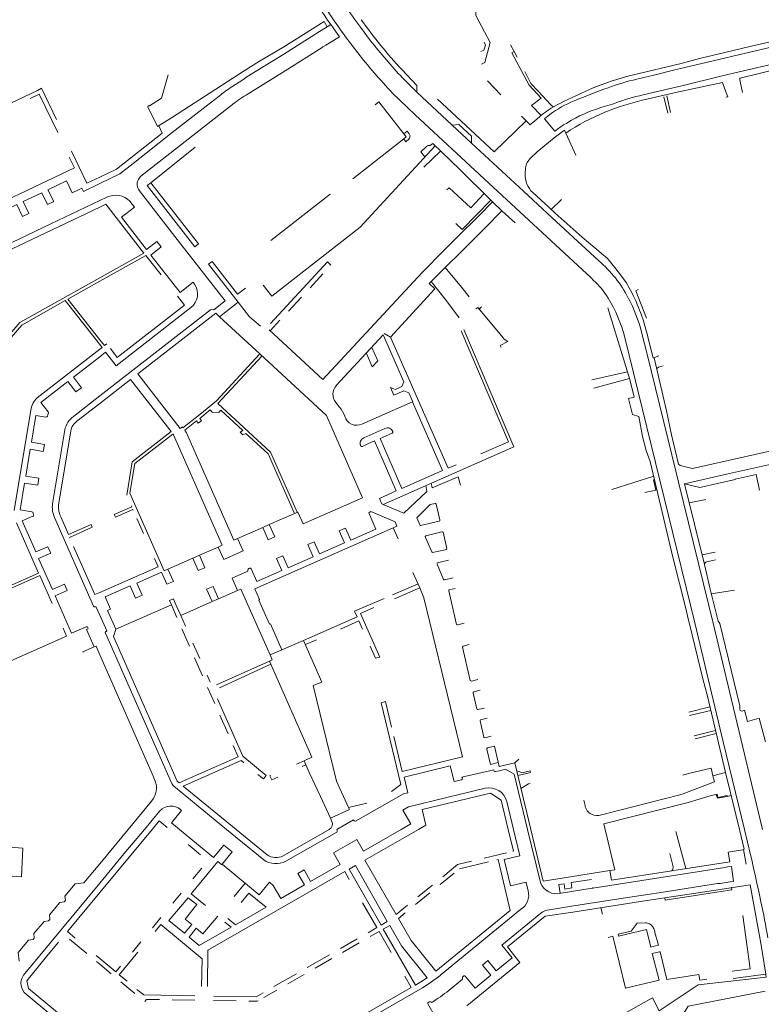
# Model space of a CAD drawing. Extents: x 145000 to 155000, y 457500 to 470000.
# Tile 466 of 548: x 153973 to 154225, y 465440 to 465776. Entities that reach past the tile are written whole.
import ezdxf

# ---------------------------------------------------------------- set-up
doc = ezdxf.new("R2010")
doc.units = 0
doc.header["$LTSCALE"] = 0.2
doc.header["$MEASUREMENT"] = 0
doc.layers.add('kant verharding', color=252, linetype='Continuous', lineweight=0)

msp = doc.modelspace()

# ---------------------------------------------------------------- linework, layer by layer
at = {"layer": 'kant verharding', "lineweight": 0}
for p, q in [((154077.48, 465773.68), (154074.33, 465771.69)), ((154078.71, 465774.44), (154077.64, 465775.98)), ((154088.83, 465773.52), (154092.31, 465768.93)), ((154062.67, 465764.32), (154073.31, 465771.03)), ((154073.31, 465771.03), (154074.33, 465771.69)), ((154234.36, 465769.92), (154219.16, 465766.34)), ((154076.03, 465766.81), (154077.02, 465767.41)), ((154077.02, 465767.41), (154078.53, 465768.33)), ((154089.84, 465762.34), (154086.02, 465767.27)), ((154141.2, 465765.2), (154139.98, 465767.57)), ((154219.16, 465766.34), (154213.02, 465764.88)), ((154141.23, 465765.22), (154142.26, 465763.3)), ((154181.88, 465757.32), (154198.14, 465761.2)), ((154199.38, 465759.81), (154195.56, 465758.88)), ((154232.13, 465759.56), (154225.15, 465757.89)), ((154024.44, 465742.59), (154049.25, 465758.6)), ((154050.6, 465750.83), (154063.15, 465758.64)), ((154108.05, 465751.36), (154103.14, 465756.27)), ((154144.85, 465758.46), (154146.96, 465754.31)), ((154182.99, 465755.83), (154188.88, 465757.23)), ((154195.56, 465758.88), (154188.88, 465757.23)), ((154218.26, 465756.17), (154218.18, 465756.05)), ((154225.15, 465757.89), (154218.26, 465756.17)), ((154044.96, 465753.17), (154048.7, 465755.6)), ((154132.11, 465755.3), (154136.67, 465750.51)), ((154146.36, 465753.76), (154150.37, 465749.32)), ((154146.96, 465754.31), (154149.37, 465751.75)), ((154198.86, 465753.69), (154185.15, 465750.45)), ((154212.25, 465754.72), (154196.74, 465751.42)), ((154212.25, 465754.72), (154213.24, 465751.86)), ((154218.21, 465754.97), (154219.05, 465751.32)), ((154036.29, 465746.62), (154040.72, 465750.04)), ((154108.05, 465751.36), (154120.04, 465740.17)), ((154153.86, 465746.9), (154149.37, 465751.75)), ((154158.07, 465748.2), (154166.89, 465752.3)), ((154196.74, 465751.42), (154186.46, 465748.98)), ((154192.27, 465749.82), (154193.58, 465744.23)), ((154193.27, 465750.12), (154194.53, 465744.48)), ((154213.24, 465751.86), (154214.06, 465749.82)), ((154214.06, 465749.82), (154213.33, 465749.64)), ((154045.25, 465747.21), (154014, 465722.69)), ((154016.38, 465746.33), (154019.71, 465739.63)), ((154095.09, 465748.14), (154093.8, 465747.08)), ((154095.09, 465748.14), (154103.61, 465737.17)), ((154150.37, 465749.32), (154147.17, 465746.84)), ((154147.17, 465746.84), (154150.41, 465743.46)), ((154154.88, 465746.52), (154153.85, 465745.9)), ((154153.86, 465746.9), (154154.46, 465746.36)), ((154155.93, 465747.11), (154154.88, 465746.52)), ((154156.99, 465747.67), (154155.93, 465747.11)), ((154158.07, 465748.2), (154156.99, 465747.67)), ((154145.37, 465741.58), (154143.67, 465743.24)), ((154149.94, 465743.09), (154149.02, 465742.32)), ((154149.94, 465743.09), (154150.89, 465743.84)), ((154151.85, 465744.55), (154150.89, 465743.84)), ((154151.55, 465742.31), (154153.33, 465743.78)), ((154152.84, 465745.24), (154151.85, 465744.55)), ((154153.85, 465745.9), (154152.84, 465745.24)), ((154019.71, 465739.63), (154024.44, 465742.59)), ((154120.04, 465740.17), (154126.71, 465733.99)), ((154146.21, 465740.68), (154145.37, 465741.58)), ((154146.61, 465740.25), (154146.21, 465740.68)), ((154146.61, 465740.25), (154148.13, 465741.52)), ((154149.02, 465742.32), (154148.13, 465741.52)), ((154151.55, 465742.31), (154155.08, 465738.04)), ((154104.81, 465738.12), (154103.61, 465737.17)), ((154103.61, 465737.17), (154104.41, 465736.17)), ((154104.41, 465736.17), (154103.61, 465735.48)), ((154105.46, 465737.22), (154104.81, 465738.12)), ((154156.02, 465738.79), (154155.08, 465738.04)), ((154158.81, 465737.38), (154160.43, 465738.52)), ((154103.61, 465735.48), (154086.23, 465721.88)), ((154114.25, 465733.09), (154088.69, 465705.35)), ((154103.61, 465735.48), (154104.27, 465734.48)), ((154104.27, 465734.48), (154105.31, 465735.33)), ((154126.71, 465733.99), (154144.4, 465717.57)), ((153990.38, 465731.23), (153995.55, 465720.33)), ((154116.06, 465731.29), (154110.42, 465725.76)), ((154133.26, 465714.52), (154122.58, 465725.08)), ((154145.07, 465725.52), (154145.02, 465723.51)), ((153994.47, 465717.56), (153999.57, 465720.04)), ((154000, 465722.44), (153995.55, 465720.33)), ((153999.57, 465720.04), (154000, 465720.25)), ((153992.74, 465718.09), (153993.93, 465718.66)), ((153994.47, 465717.56), (153993.93, 465718.66)), ((154058.24, 465700.82), (154078.51, 465716.65)), ((154118.3, 465718.12), (154119.07, 465718.8)), ((154119.07, 465718.8), (154126.47, 465711.92)), ((154126.47, 465711.92), (154130.86, 465716.77)), ((154154.13, 465708.57), (154144.4, 465717.57)), ((154147.56, 465717.14), (154153.11, 465712.06)), ((154000, 465714.44), (154002.41, 465715.57)), ((154123.48, 465704.52), (154133.26, 465714.52)), ((154133.84, 465713.94), (154129.15, 465709.21)), ((154133.84, 465713.94), (154133.26, 465714.52)), ((154137.01, 465710.87), (154133.84, 465713.94)), ((154153.87, 465711.35), (154157.32, 465714.8)), ((153962.8, 465694.48), (154000, 465712.22)), ((154131.44, 465705.28), (154137.01, 465710.87)), ((154137.01, 465710.87), (154141.54, 465706.82)), ((154153.11, 465712.06), (154155.2, 465710.16)), ((154155.2, 465710.16), (154164.36, 465701.98)), ((154123.48, 465704.52), (154121.33, 465706.62)), ((154154.13, 465708.57), (154170.08, 465693.85)), ((154121.7, 465695.48), (154130.27, 465704.06)), ((154130.27, 465704.06), (154131.44, 465705.28)), ((154032.42, 465698.68), (154033.61, 465699.64)), ((154037.04, 465692.75), (154038.25, 465693.68)), ((154037.04, 465692.75), (154047.14, 465679.79)), ((154077.56, 465693.53), (154058.15, 465672.52)), ((154077.56, 465693.53), (154078.79, 465692.41)), ((154076.06, 465689.45), (154071.65, 465684.68)), ((154117.76, 465691.63), (154123.3, 465684.92)), ((154177.75, 465688.66), (154175.55, 465691.6)), ((154112.9, 465686.85), (154118.17, 465680.26)), ((154123.3, 465684.92), (154125.9, 465681.59)), ((154042.76, 465680.18), (154038.88, 465677.17)), ((154064.32, 465676.76), (154068.73, 465681.53)), ((154118.17, 465680.26), (154122.52, 465674.45)), ((154031.06, 465677.95), (154005.57, 465658.07)), ((154037.68, 465677.14), (154008.2, 465654.18)), ((154129.26, 465677.41), (154130.13, 465678.17)), ((154173.12, 465677.85), (154180.63, 465653.43)), ((154058.08, 465670.01), (154061.4, 465673.6)), ((154096.91, 465669.14), (154099.04, 465667.84)), ((154096.58, 465668.67), (154080.61, 465651.34)), ((154202.82, 465570.48), (154178.94, 465667.7)), ((153978.6, 465647.11), (154000, 465663.74)), ((154179.83, 465656.03), (154167.71, 465653.35)), ((154189.82, 465657.19), (154190.46, 465657.62)), ((154190.46, 465657.62), (154191.98, 465658.02)), ((154000, 465647.81), (154008.2, 465654.18)), ((154168.4, 465650.46), (154180.53, 465653.74)), ((154180.63, 465653.43), (154182.07, 465647.42)), ((153991.04, 465640.84), (154000, 465647.81)), ((154080.43, 465645.54), (154081.7, 465644.01)), ((153970.83, 465608.8), (153976.48, 465642.98)), ((153992.21, 465639.18), (154000, 465645.26)), ((154040.58, 465642.18), (154038.24, 465642.27)), ((154034.63, 465639.36), (154033.58, 465638.51)), ((153983.9, 465611.05), (153988.07, 465636.27)), ((153985.89, 465610.55), (153990.12, 465635.93)), ((154048.79, 465634.59), (154047.79, 465635.51)), ((154097.2, 465636.71), (154089.97, 465633.49)), ((154197.24, 465624.56), (154194.89, 465634.57)), ((154011.04, 465625.34), (154009.16, 465613.96)), ((154197.19, 465618.43), (154196.27, 465622.21)), ((154197.77, 465624.1), (154197.24, 465624.56)), ((154188.77, 465620.42), (154174.52, 465615.94)), ((154223.68, 465620.97), (154216.52, 465619.38)), ((154224.88, 465615.67), (154223.68, 465620.97)), ((154200.9, 465611.38), (154206.5, 465612.49)), ((153997.86, 465576.08), (153984.58, 465606.36)), ((154012.67, 465605.98), (154014.92, 465600.85)), ((154100.01, 465602.84), (154052.86, 465582.01)), ((154055.56, 465603), (154057.73, 465603.93)), ((153998.35, 465580.08), (153991.08, 465596.48)), ((154031.71, 465592.5), (154033.93, 465593.47)), ((154199.71, 465575.33), (154195.33, 465592.8)), ((154205.31, 465593.62), (154209.75, 465594.53)), ((154206.89, 465591.24), (154209.8, 465591.98)), ((154099.8, 465580.04), (154108.45, 465583.74)), ((154109.04, 465582.35), (154100.39, 465578.66)), ((154208.33, 465580.29), (154216.37, 465581.62)), ((153998.35, 465580.08), (154000, 465580.81)), ((154024.38, 465576.58), (154026.24, 465572.32)), ((154200.69, 465571.41), (154199.71, 465575.33)), ((154027.6, 465572.98), (154029.2, 465569.3)), ((154027.96, 465568.39), (154030.58, 465562.46)), ((154201.02, 465570.08), (154200.69, 465571.41)), ((153994.24, 465560.51), (153998.05, 465562.22)), ((154031.74, 465563.53), (154034.04, 465558.33)), ((154070.05, 465563.07), (154073.81, 465564.7)), ((153994.24, 465560.51), (153994.32, 465560.33)), ((154032.31, 465558.52), (154035.02, 465552.38)), ((154057.81, 465557.38), (154039.77, 465549.34)), ((154040.84, 465548.32), (154058.27, 465556.36)), ((154037.62, 465550.18), (154036.58, 465552.56)), ((154036.75, 465548.44), (154039.19, 465542.9)), ((154200.76, 465539.95), (154207.93, 465541.75)), ((154040.92, 465538.96), (154043.73, 465532.59)), ((154208.22, 465540.53), (154201.01, 465538.83)), ((154218.27, 465540.54), (154218.15, 465541.06)), ((154220.8, 465536.85), (154224.74, 465537.95)), ((154224.74, 465537.95), (154226.92, 465529.84)), ((154202.6, 465531.87), (154209.81, 465533.74)), ((154210.05, 465532.71), (154202.94, 465530.87)), ((154134.5, 465528.36), (154135.77, 465522.96)), ((154024.29, 465516.14), (154020.54, 465524.59)), ((154069.65, 465523.41), (154067.09, 465522.29)), ((154070.26, 465522.03), (154069.02, 465521.47)), ((154142.79, 465524), (154141.42, 465522.75)), ((154134.24, 465520.33), (154123.4, 465517.79)), ((154136.21, 465520.03), (154134.84, 465519.73)), ((154142.45, 465518.39), (154146.88, 465519.44)), ((154200.62, 465519.06), (154198.67, 465518.56)), ((154201.52, 465519.26), (154200.62, 465519.06)), ((154201.52, 465519.26), (154207.92, 465520.8)), ((154213.2, 465519.41), (154208.95, 465518.31)), ((154208.95, 465518.31), (154209.45, 465516.2)), ((154209.45, 465516.2), (154202.96, 465513.71)), ((154043.2, 465500), (154025.76, 465514.28)), ((154201.96, 465513.36), (154198.81, 465512.11)), ((154201.96, 465513.36), (154202.96, 465513.71)), ((154213.86, 465511.25), (154215.18, 465511.55)), ((154017.64, 465509.66), (154009.68, 465500)), ((154090.99, 465508.97), (154084.79, 465507.48)), ((154136.82, 465509.99), (154139.23, 465500)), ((154141, 465500), (154138.74, 465509.53)), ((154165.37, 465508.16), (154164.92, 465509.97)), ((154020.48, 465506.36), (154015.18, 465500)), ((154027.49, 465506.81), (154027.89, 465506.5)), ((154078.58, 465503.79), (154079.11, 465502.73)), ((154086.49, 465503.3), (154080.77, 465500)), ((154000, 465488.32), (154009.68, 465500)), ((154000, 465478.5), (154017.82, 465500)), ((154015.18, 465500), (154008.23, 465491.63)), ((154054.13, 465491.08), (154043.2, 465500)), ((154057.02, 465491.33), (154046.42, 465500)), ((154078.2, 465500), (154062.44, 465490.97)), ((154080.73, 465499.11), (154063.36, 465489.19)), ((154078.28, 465500.04), (154078.2, 465500)), ((154145.78, 465500), (154150.17, 465481.88)), ((154196.34, 465499.28), (154199.69, 465486.65)), ((154221.78, 465491.32), (154219.7, 465500)), ((154034.36, 465491.29), (154030.07, 465494.86)), ((154000, 465481.66), (154008.23, 465491.63)), ((154055.86, 465489.65), (154054.13, 465491.08)), ((154131.02, 465490.21), (154138.56, 465492.04)), ((154194.33, 465491.83), (154195.46, 465487.22)), ((154220.32, 465488.16), (154219.38, 465493.17)), ((154122.61, 465486.61), (154132.44, 465488.95)), ((154031.75, 465483.15), (154034.77, 465486.81)), ((154115.97, 465481.22), (154120.78, 465485.13)), ((154215.24, 465487.39), (154216.01, 465482.27)), ((153974.01, 465450.26), (154000, 465481.66)), ((154049.51, 465481.68), (154045.76, 465477.12)), ((154108.38, 465476.98), (154113.39, 465481.04)), ((154145.99, 465479.08), (154145.33, 465481.92)), ((154156.48, 465481.24), (154158.26, 465481.51)), ((154156.93, 465478.23), (154156.48, 465481.24)), ((154158.53, 465479.68), (154158.26, 465481.51)), ((154160.63, 465481.87), (154167.56, 465482.93)), ((154160.91, 465480.04), (154160.63, 465481.87)), ((154221.68, 465481.12), (154211.39, 465479.55)), ((154214.85, 465482.09), (154211.46, 465481.6)), ((154216.01, 465482.27), (154214.85, 465482.09)), ((154024.86, 465474.84), (154027.69, 465478.32)), ((154107.59, 465474.41), (154112.49, 465478.39)), ((154157.25, 465478.31), (154167.77, 465479.93)), ((154158.53, 465479.68), (154160.91, 465480.04)), ((154167.77, 465479.93), (154168.02, 465479.97)), ((154167.99, 465480.18), (154168.02, 465479.97)), ((154185.97, 465477.74), (154176.89, 465476.34)), ((154185.97, 465477.74), (154192, 465478.67)), ((154192.53, 465476.7), (154211.39, 465479.55)), ((154215.39, 465479.41), (154212.44, 465478.92)), ((154225.33, 465475.35), (154224.83, 465477.71)), ((154176.89, 465476.34), (154160.04, 465473.7)), ((154161.2, 465471.85), (154186.42, 465475.74)), ((154186.42, 465475.74), (154192.53, 465476.7)), ((154101.78, 465469.62), (154104.11, 465471.57)), ((154116.33, 465450.52), (154143.42, 465472.68)), ((154151.75, 465470.4), (154161.2, 465471.85)), ((154160.04, 465473.7), (154153.21, 465472.64)), ((154171.3, 465471.08), (154170.76, 465473.32)), ((154017.97, 465466.51), (154020.84, 465469.98)), ((154183.11, 465468.09), (154181.07, 465465.33)), ((154183.11, 465468.09), (154185.88, 465468.18)), ((154095.21, 465465.23), (154092.13, 465463.47)), ((154095.21, 465465.23), (154099.31, 465458.03)), ((154181.07, 465465.33), (154176.63, 465464.24)), ((154176.63, 465464.24), (154176.79, 465463.58)), ((154186.28, 465465.93), (154176.79, 465463.58)), ((154187.8, 465459.89), (154186.28, 465465.93)), ((154189.18, 465464.89), (154190.45, 465460.59)), ((153989.68, 465462.6), (153995.61, 465457.68)), ((154013.96, 465461.65), (154011.09, 465458.21)), ((154087.68, 465462.65), (154082.05, 465459.42)), ((154088.4, 465461.33), (154082.76, 465458.09)), ((154174.88, 465463.59), (154173.22, 465463.18)), ((154174.88, 465463.59), (154179.19, 465445.83)), ((154078.32, 465457.28), (154070.72, 465452.91)), ((154187.8, 465459.89), (154190.2, 465460.54)), ((154188.31, 465457.69), (154190.75, 465458.25)), ((154190.63, 465448.66), (154188.31, 465457.69)), ((154190.45, 465460.59), (154190.2, 465460.54)), ((154190.95, 465458.3), (154190.75, 465458.25)), ((154193.26, 465448.86), (154190.95, 465458.3)), ((153998.74, 465457.03), (154000, 465455.98)), ((153998.92, 465454.94), (154000, 465454.04)), ((154000, 465455.98), (154005.49, 465451.44)), ((154003.92, 465450.79), (154000, 465454.04)), ((154079.03, 465455.95), (154073.39, 465452.72)), ((154005.49, 465451.44), (154007.08, 465453.35)), ((154066.99, 465450.78), (154059.36, 465446.4)), ((154069.66, 465450.58), (154064.03, 465447.34)), ((154204.18, 465450.59), (154193.26, 465448.86)), ((154204.18, 465450.59), (154204.47, 465448.61)), ((154007.22, 465448.05), (154011.98, 465444.1)), ((154123.63, 465448.9), (154118.93, 465445.09)), ((154123.94, 465449.99), (154123.8, 465449.81)), ((154179.19, 465445.83), (154190.63, 465448.66)), ((154206.86, 465448.99), (154204.47, 465448.61)), ((154060.3, 465445.2), (154055.91, 465442.68)), ((154190.69, 465438.15), (154203.91, 465446.98)), ((154000, 465423.06), (153974.94, 465443.79)), ((154024.67, 465441.91), (154032.38, 465441.77)), ((154038.78, 465441.66), (154046.48, 465441.52))]:
    msp.add_line(p, q, dxfattribs=at)
at = {"layer": 'kant verharding', "lineweight": 0, "flags": 128}
for points in [[(154121.83, 465789.02), (154125.08, 465790.61), (154128.14, 465784.77), (154128.19, 465777.48), (154133.1, 465768.34), (154131.21, 465761.54), (154130.11, 465760.89)], [(154077.48, 465773.68), (154076.47, 465775.53), (154062.39, 465766.62)], [(154078.53, 465768.33), (154081.65, 465770.27), (154078.71, 465774.44), (154077.48, 465773.68)], [(154278.41, 465772.49), (154269.53, 465770.47), (154260.32, 465768.23), (154253.71, 465766.68), (154234.4, 465762.27), (154234.11, 465762.14), (154231.62, 465761.49), (154217.95, 465758.27), (154211.19, 465756.76), (154198.86, 465753.69)], [(154062.39, 465766.62), (154054.39, 465761.9), (154049.25, 465758.6)], [(154063.15, 465758.64), (154075.8, 465766.62), (154076.03, 465766.81)], [(154129.9, 465765.24), (154130.9, 465765.69), (154131.4, 465767.44), (154130.95, 465768.44)], [(154199.38, 465759.81), (154229.22, 465766.89), (154239.52, 465769.4)], [(154062.67, 465764.32), (154050.15, 465756.6), (154048.7, 465755.6)], [(154141.2, 465765.2), (154140.4, 465764.75), (154146.36, 465753.76)], [(154213.02, 465764.88), (154204.41, 465762.9), (154198.14, 465761.2)], [(153948.73, 465754.65), (153947.63, 465756.26), (153949.1, 465756.76), (153958.79, 465742.54), (153978.72, 465752), (153980.08, 465752.7), (153985.23, 465742.07)], [(154016.32, 465746.46), (154016.84, 465746.86), (154016.99, 465746.68), (154021.02, 465749.38), (154023.26, 465757.33)], [(154108.05, 465751.36), (154108.09, 465753.66), (154103.03, 465759.02)], [(154218.18, 465756.05), (154218.08, 465755.87), (154218.08, 465755.58), (154218.21, 465754.97)], [(153985.64, 465737.58), (153979.36, 465750.65), (153976.28, 465749.18)], [(154000, 465720.25), (154006.82, 465723.51), (154011.32, 465727.06), (154024.71, 465737.58), (154036.29, 465746.62)], [(154132.6, 465720.37), (154107.49, 465743.65), (154102.22, 465748.61)], [(154145.37, 465741.58), (154134.36, 465731.09), (154115.14, 465749.01)], [(154175.6, 465747.64), (154174.79, 465747.33), (154170.73, 465746.11)], [(154020.1, 465739.87), (154021.3, 465737.39), (154005.73, 465725.16), (154000, 465722.44)], [(154120.04, 465740.17), (154122.4, 465740.34), (154126.65, 465736.39), (154126.71, 465733.99)], [(154158.34, 465738.37), (154158.06, 465738.19), (154154.89, 465735.79), (154149.11, 465730.99), (154146.92, 465728.94)], [(154158.34, 465738.37), (154158.81, 465737.38), (154162.26, 465729.88)], [(154033.61, 465699.64), (154017.38, 465720.49), (154032.53, 465732.62)], [(154111.36, 465732.88), (154109.37, 465731.03), (154110.82, 465729.34)], [(154122.58, 465725.08), (154113.46, 465733.92), (154112.61, 465733.23)], [(153951.6, 465706.76), (153991.33, 465725.6), (153989.6, 465729.26)], [(153957.94, 465700.88), (153958.49, 465700.63), (153959.08, 465700.73), (153959.28, 465700.99), (153959.28, 465701.32), (153956.93, 465706.03), (153963.23, 465709.03), (153965.25, 465704.97), (153967.4, 465706.01), (153965.39, 465710.05), (153971.7, 465713.05), (153973.7, 465708.99), (153975.85, 465710.04), (153973.84, 465714.1), (153980.2, 465717.06), (153982.15, 465713.03), (153984.28, 465714.06), (153982.31, 465718.11), (153988.63, 465721.12), (153990.6, 465717.07), (153992.74, 465718.09)], [(154017.38, 465720.49), (154016.18, 465719.53), (154032.42, 465698.68)], [(154168.28, 465687.22), (154167.42, 465688.09), (154132.6, 465720.37)], [(154013.52, 465717.75), (154025.6, 465702.17), (154042.76, 465680.18)], [(153961.87, 465696.25), (153983.27, 465706.46), (154000, 465714.44)], [(154000, 465712.22), (154002.05, 465713.2), (154015.04, 465696.54), (154000, 465688.09), (154015.04, 465696.54), (154002.05, 465713.2)], [(154010.28, 465714.17), (154011.79, 465712.15), (154007.34, 465708.75), (154015.89, 465697.75), (154019.47, 465700.5), (154020.93, 465698.63), (154017.36, 465695.86)], [(154057.69, 465670.36), (154076.04, 465653.45), (154109.82, 465689.92), (154117.22, 465697.34), (154121.8, 465701.91), (154129.15, 465709.21)], [(154055.65, 465685.54), (154058.61, 465681.82), (154088.69, 465705.35)], [(154164.36, 465701.98), (154173.03, 465694.66), (154175.55, 465691.6)], [(154000, 465686.94), (154015.67, 465695.74), (154020.86, 465689.09)], [(154017.36, 465695.86), (154027.35, 465683.04), (154031.8, 465686.55), (154032.32, 465685.87)], [(154049.63, 465684.59), (154046.96, 465682.5), (154038.25, 465693.68)], [(154121.7, 465695.48), (154119.3, 465693.17), (154117.76, 465691.63), (154112.9, 465686.85), (154112.29, 465686.18), (154114.23, 465684.34), (154099.04, 465667.84)], [(154000, 465688.09), (153972.75, 465672.79), (153955.89, 465653.38), (153942.3, 465659), (153935.88, 465661.88), (153942.3, 465659), (153955.89, 465653.38), (153972.75, 465672.79), (154000, 465688.09)], [(154000, 465666.93), (153989.07, 465680.8), (154000, 465686.94)], [(154181.39, 465682.81), (154179.38, 465686.44), (154177.75, 465688.66)], [(154183.52, 465684.05), (154182.66, 465683.69), (154186.32, 465674.3)], [(154000, 465665.31), (153988.19, 465680.31), (153973.38, 465671.99), (153956.58, 465652.64), (153950.86, 465618.24), (153952.68, 465590.13), (153957.97, 465578.1), (153979.15, 465587.41), (153971.6, 465604.58)], [(154026.53, 465681.83), (154028.89, 465678.81), (154005.92, 465660.88), (154003.61, 465663.95)], [(154047.14, 465679.79), (154040.79, 465674.82), (154054.52, 465662.15), (154077.31, 465641.1), (154089.55, 465613.07)], [(154047.14, 465679.79), (154051.02, 465674.81), (154054.75, 465671.58)], [(154040.79, 465674.82), (154039.55, 465676.05), (154012.92, 465655.34)], [(154139.01, 465666.37), (154137.76, 465667.12), (154137.46, 465667.62), (154131.86, 465674.31), (154128.86, 465677.96), (154128.21, 465677.45)], [(154124.06, 465670.45), (154141.08, 465630.46), (154096.61, 465610.84)], [(154123.12, 465670.05), (154139.27, 465632.11), (154129.92, 465628.04)], [(154184.64, 465669.55), (154186.65, 465661.58), (154196.27, 465622.21)], [(154002.36, 465665.59), (154001.56, 465664.96), (154000, 465666.93)], [(154096.58, 465668.67), (154103.65, 465652.61), (154102.98, 465650.99), (154100.73, 465650.01), (154099.03, 465650.64), (154100.19, 465648.02), (154103.6, 465649.54), (154105.29, 465648.87), (154106.64, 465645.81), (154106.57, 465645.76)], [(154099.04, 465667.84), (154118.7, 465623.16), (154121.49, 465624.3)], [(154136.79, 465664.37), (154136.42, 465665.02), (154139.01, 465666.37)], [(154194.89, 465634.57), (154193.15, 465642.74), (154188.97, 465660.85), (154188.59, 465660.75), (154186.98, 465666.94)], [(154000, 465663.74), (154000.77, 465664.34), (154000, 465665.31)], [(154000, 465661.15), (154001.98, 465662.68), (154005.57, 465658.07)], [(154012.92, 465655.34), (154027.44, 465636.66), (154028.15, 465637.22), (154028.35, 465636.96), (154034.04, 465641.43), (154039.74, 465646.09), (154054.52, 465662.15)], [(154090.87, 465662.29), (154092.87, 465657.78), (154094.75, 465659.75), (154092.75, 465664.33)], [(153982.45, 465642.4), (153979.94, 465645.57), (153989.09, 465652.69), (153991.88, 465649.16), (153993.76, 465650.61), (153990.98, 465654.17), (154000, 465661.15)], [(154067.26, 465608.15), (154058.19, 465628.64), (154040.28, 465645.19), (154055.29, 465661.44)], [(154190.58, 465661.51), (154189.58, 465661.16), (154188.97, 465660.85)], [(154000, 465645.26), (154010.46, 465653.42), (154024.27, 465635.65), (154011.04, 465625.34), (154009.16, 465613.96)], [(154199.27, 465617.81), (154213.61, 465621.08), (154253.43, 465630.04), (154253.57, 465654.06), (154256.47, 465654.08)], [(154089.34, 465638.21), (154094.2, 465640.39), (154106.57, 465645.76), (154116.83, 465622.4), (154102.97, 465616.27), (154095.51, 465633.3), (154099.65, 465635.13)], [(154182.07, 465647.42), (154180.18, 465646.99), (154181.52, 465641.53), (154183.68, 465640.82)], [(154038.24, 465642.27), (154037.64, 465643.05), (154034.04, 465640.13), (154034.63, 465639.36)], [(154047.79, 465635.51), (154048.77, 465635.99), (154041.27, 465642.91), (154040.58, 465642.18)], [(153976.89, 465608.31), (153972.88, 465608.97), (153974.39, 465618.1), (153978.83, 465617.37), (153979.21, 465619.74), (153974.79, 465620.49), (153976.3, 465629.64), (153980.75, 465628.89), (153981.14, 465631.26), (153976.69, 465632.02), (153978.21, 465641.18), (153981.66, 465640.6)], [(153982.18, 465640.91), (153982.25, 465641.39), (153982.41, 465641.76)], [(154033.58, 465638.51), (154032.98, 465639.29), (154028.97, 465636.16), (154029.58, 465635.26)], [(154183.68, 465640.82), (154184.98, 465633.99), (154186.26, 465629.2), (154187.54, 465625.42), (154195.33, 465592.8)], [(154029.58, 465635.26), (154045.67, 465598.68), (154046.95, 465599.23)], [(154024.91, 465634.82), (154011.96, 465624.8), (154010.29, 465614.69), (154021.94, 465588.23), (154023.23, 465588.79)], [(154040.35, 465596.3), (154041.66, 465596.88), (154025.16, 465634.49), (154024.91, 465634.82)], [(154066.35, 465607.75), (154057.36, 465628.07), (154049.8, 465635.05), (154048.79, 465634.59)], [(154089.47, 465630.61), (154093.59, 465632.45), (154101.04, 465615.45), (154095.31, 465612.85), (154096.1, 465611.03)], [(154244.04, 465632.45), (154201.97, 465623.03), (154197.77, 465624.1)], [(154112.91, 465618.03), (154113.32, 465616.42), (154122.12, 465620.28), (154122.89, 465617.33)], [(154185.71, 465614.9), (154189.53, 465615.71), (154188.67, 465619.21), (154189.08, 465619.26)], [(154197.19, 465618.43), (154209.14, 465569.87), (154225.86, 465500)], [(154199.27, 465617.81), (154204.49, 465616.58), (154216.58, 465619.27), (154216.52, 465619.38)], [(154111.11, 465617.24), (154111.49, 465615.25), (154103.61, 465607.81)], [(154210.78, 465570.98), (154208.06, 465581.98), (154206.14, 465590.29), (154199.27, 465617.81)], [(154005.44, 465568.27), (154002.6, 465574.67), (154003.69, 465575.16), (154001.85, 465579.26), (154010.4, 465583.01), (154012.21, 465578.84), (154014.43, 465579.85), (154012.6, 465583.98), (154021.06, 465587.71), (154022.89, 465583.59), (154025.09, 465584.56), (154023.23, 465588.79), (154031.71, 465592.5), (154033.57, 465588.27), (154035.78, 465589.24), (154033.93, 465593.47), (154040.35, 465596.3), (154042.23, 465592.09), (154048.81, 465594.99), (154046.95, 465599.23), (154055.56, 465603), (154057.4, 465598.77), (154059.61, 465599.74), (154057.73, 465603.93), (154066.13, 465607.65), (154067.45, 465608.23), (154069.26, 465604.15), (154089.58, 465613.08)], [(154010.77, 465610.31), (154010.88, 465610.05), (154004.92, 465607.43), (154005.33, 465606.51), (154011.28, 465609.14), (154011.38, 465608.91)], [(154092.33, 465608.38), (154091.64, 465608), (154094.1, 465602.41), (154085.61, 465598.65), (154083.78, 465602.77), (154081.57, 465601.8), (154083.42, 465597.68), (154074.9, 465593.94), (154073.09, 465598.05), (154070.88, 465597.1), (154072.72, 465592.97), (154064.23, 465589.22), (154062.42, 465593.34), (154060.22, 465592.38), (154062.04, 465588.26), (154053.55, 465584.53), (154051.61, 465588.89)], [(154101.65, 465599.09), (154100.01, 465602.84), (154101.25, 465603.41), (154100.61, 465604.89), (154092.33, 465608.38)], [(154096.1, 465611.03), (154096.61, 465610.84), (154103.61, 465607.81)], [(154108.08, 465606.3), (154112.64, 465610.74), (154114.25, 465611.14), (154114.41, 465611.11), (154114.67, 465610.87), (154115.93, 465605.56), (154115.89, 465605.26), (154115.7, 465605.09), (154109.34, 465603.61), (154109.2, 465603.67), (154108.08, 465606.3)], [(153995.34, 465569.08), (153990.39, 465566.88), (153984.79, 465579.6), (153988.89, 465581.42), (153987.93, 465583.62), (153983.84, 465581.83), (153979.16, 465592.38), (153983.27, 465594.21), (153982.32, 465596.39), (153978.21, 465594.61), (153973.55, 465605.17), (153977.14, 465606.76)], [(153977.38, 465607.34), (153977.26, 465607.63), (153977.29, 465607.8)], [(153989.8, 465599.4), (153989.72, 465599.59), (153997.44, 465603.01), (153997.03, 465603.94), (153989.32, 465600.54), (153986.81, 465606.32)], [(154111, 465599.59), (154110.94, 465599.88), (154111.01, 465600.05), (154111.13, 465600.13), (154116.61, 465601.49), (154116.78, 465601.49), (154116.97, 465601.31), (154118.29, 465595.78), (154118.2, 465595.58), (154118.02, 465595.45), (154117.68, 465595.34), (154113.43, 465594.44), (154113.19, 465594.7), (154111, 465599.59)], [(154000, 465580.81), (154019.89, 465589.58), (154018.64, 465592.42)], [(154118.85, 465591.85), (154115.13, 465590.86), (154114.97, 465590.68), (154114.96, 465590.49), (154117.16, 465585.22), (154117.3, 465585.13), (154117.49, 465585.08), (154120.43, 465585.78)], [(153983.77, 465577.03), (153979.61, 465586.53), (153950.54, 465573.74), (153927.58, 465574.6), (153927.56, 465574.34)], [(154005.44, 465568.27), (154024.38, 465576.58), (154023.74, 465578.04), (154025.11, 465578.63), (154025.74, 465577.19), (154027.6, 465572.98), (154038.29, 465577.67), (154036.38, 465581.87), (154038.6, 465582.83), (154040.46, 465578.64), (154046.9, 465581.47), (154045.06, 465585.69), (154050.4, 465588.07)], [(154106.69, 465587.66), (154109.04, 465582.35), (154110.46, 465579.01), (154123.61, 465524.71)], [(154038.29, 465577.67), (154040.46, 465578.64), (154046.9, 465581.47), (154048.1, 465581.98), (154058.05, 465559.48)], [(154052.86, 465582.01), (154054.48, 465578.35), (154054.23, 465578.23), (154057.88, 465569.97), (154058.16, 465570.09), (154062.04, 465561.22)], [(154121.08, 465582.18), (154119.12, 465581.69), (154118.96, 465581.53), (154118.93, 465581.31), (154121.62, 465569.89), (154121.79, 465569.8), (154122, 465569.76), (154124.15, 465570.32)], [(154069.45, 465564.44), (154087.73, 465572.45), (154086.85, 465574.47), (154096.88, 465578.75)], [(154000, 465573.08), (153998.7, 465576), (153998.43, 465575.85)], [(154092.09, 465562.54), (154093.92, 465558.36), (154095.4, 465558.72), (154088.83, 465573.68), (154093.4, 465575.66)], [(154002.12, 465567.54), (154002.41, 465567.67), (154000, 465573.08)], [(153927.36, 465571.17), (153927.11, 465562.36), (153926.58, 465550.37), (153951.35, 465549.47), (153988.68, 465565.85), (153987.47, 465568.59)], [(154000, 465559.59), (153998.71, 465562.52), (153998.05, 465562.22), (153995.48, 465568.15), (153995.72, 465568.26)], [(154026.38, 465516.42), (154004.64, 465565.78), (154005.44, 465568.27)], [(154082.04, 465568.32), (154088.33, 465571.08), (154089.55, 465568.31)], [(154201.02, 465570.08), (154205.57, 465551.4), (154207.07, 465545.44), (154213.2, 465519.41)], [(154219.7, 465500), (154212.5, 465529.87), (154202.82, 465570.48)], [(154218.15, 465541.06), (154218.19, 465542.09), (154211.36, 465570.2), (154210.78, 465570.98)], [(154020.54, 465524.59), (154020.56, 465524.59), (154001.91, 465566.97)], [(154058.05, 465559.48), (154062.04, 465561.22), (154069.45, 465564.44)], [(154072.75, 465549.03), (154075.65, 465550.26), (154069.45, 465564.44)], [(154125.84, 465563.03), (154123.84, 465562.49), (154123.6, 465562.12), (154126.19, 465550.77), (154126.42, 465550.64), (154126.72, 465550.56), (154128.79, 465551.07)], [(154018.81, 465516.74), (154018.31, 465517.93), (154000, 465559.59)], [(154058.05, 465559.48), (154058.76, 465557.82), (154057.81, 465557.38), (154072.21, 465524.59)], [(154078.58, 465503.79), (154085.11, 465506.8), (154084.79, 465507.48), (154080.7, 465516.51), (154072.75, 465549.03)], [(154129.63, 465547.51), (154127.46, 465546.91), (154127.24, 465546.68), (154127.25, 465546.46), (154128.48, 465541.1), (154128.65, 465540.95), (154128.84, 465540.89), (154131.14, 465541.4)], [(154040.12, 465544.51), (154048.73, 465524.95), (154056.69, 465518.41), (154055.74, 465517.25), (154053.91, 465518.75)], [(154099.41, 465534.84), (154097.32, 465543.57), (154095.86, 465543.22), (154102.55, 465515.33), (154099.44, 465512.93)], [(154132, 465537.9), (154129.79, 465537.36), (154129.62, 465537.2), (154129.59, 465537.05), (154130.85, 465531.47), (154130.99, 465531.32), (154131.18, 465531.26), (154133.42, 465531.8)], [(154220.8, 465536.85), (154219.77, 465540.62), (154218.81, 465540.35), (154218.27, 465540.54)], [(154123.61, 465524.71), (154103.06, 465519.77), (154100.16, 465531.72)], [(154045.46, 465528.66), (154047.18, 465524.74), (154027.02, 465515.87), (154026.38, 465516.42)], [(154134.5, 465528.36), (154132.17, 465527.78), (154131.96, 465527.6), (154131.95, 465527.36), (154133.15, 465522.18), (154135.81, 465522.78)], [(154072.21, 465524.59), (154069.65, 465523.41), (154071.39, 465519.47), (154075.2, 465511.24), (154078.58, 465503.79)], [(154046.42, 465500), (154028.37, 465514.76), (154048.17, 465523.47), (154049.04, 465522.76)], [(154123.29, 465516.94), (154120.74, 465516.35), (154119.46, 465521.67), (154103.71, 465517.86), (154105, 465512.53), (154103.49, 465512.16), (154087.2, 465502.85)], [(154135.77, 465522.96), (154136.12, 465521.49), (154141.42, 465522.75), (154146.92, 465500)], [(154058.28, 465518.42), (154057.98, 465518.29), (154058.59, 465516.9), (154060.69, 465517.82)], [(154136.21, 465520.03), (154138.27, 465520.54), (154141.21, 465518.85), (154145.78, 465500)], [(154142.18, 465519.61), (154142.92, 465519.73), (154143.79, 465519.27), (154146.74, 465519.99), (154146.78, 465519.81)], [(154208.95, 465518.31), (154208.32, 465520.95), (154207.92, 465520.8)], [(154213.2, 465519.41), (154216.8, 465505.14), (154218.01, 465500)], [(154143.5, 465514), (154146.1, 465515.6), (154146.73, 465515.78)], [(154103.26, 465506.62), (154105.21, 465507.74), (154131.35, 465514.03)], [(154136.82, 465509.99), (154133.13, 465512.35), (154109.82, 465506.8), (154111.12, 465501.45), (154108.59, 465500)], [(154198.81, 465512.11), (154197.64, 465511.78), (154170.97, 465505.02)], [(154200.52, 465509.17), (154208.05, 465511.45), (154210.44, 465512.05)], [(154210.11, 465511.97), (154210.49, 465510.72), (154213.86, 465511.25)], [(154210.44, 465512.05), (154210.69, 465510.93), (154213.78, 465511.58), (154213.86, 465511.25)], [(154172.21, 465500), (154171.77, 465501.87), (154200.52, 465509.17)], [(154027.11, 465500), (154024.39, 465502.22), (154027.89, 465506.5)], [(154103.26, 465506.62), (154105.98, 465501.88), (154102.7, 465500)], [(154022.93, 465500.69), (154020.28, 465502.96), (154017.82, 465500)], [(153964.93, 465454.78), (153954.08, 465463.79), (153955.97, 465465.96), (153953.55, 465471.45), (153968.24, 465480.38), (153968.56, 465484.22), (153973.28, 465483.83), (153973.79, 465493.59), (153969.31, 465493.94), (153969.78, 465500)], [(154059.14, 465480.9), (154057.78, 465482.01), (154054.32, 465477.75), (154041.66, 465488.11), (154045.11, 465492.34), (154042.23, 465494.69), (154038.77, 465490.48), (154027.11, 465500)], [(154102.7, 465500), (154089.89, 465492.65), (154087.64, 465496.59), (154079.67, 465491.99), (154081.92, 465488.05), (154071.83, 465482.26), (154069.6, 465486.2), (154067.5, 465484.99), (154069.73, 465481.08), (154061.65, 465476.45), (154059.14, 465480.9)], [(154108.59, 465500), (154090.37, 465489.54), (154100.99, 465471.03), (154104.9, 465474.14)], [(154145.33, 465481.92), (154145.31, 465482.01), (154140, 465480.76), (154137.86, 465489.77), (154143.16, 465491.05), (154141, 465500)], [(154139.23, 465500), (154141.01, 465492.6), (154140.73, 465492.56)], [(154146.92, 465500), (154151.11, 465482.42), (154157.54, 465483.38)], [(154173.87, 465485.95), (154175.51, 465486.24), (154172.21, 465500)], [(154218, 465500), (154219.56, 465493.3), (154219.21, 465493.04), (154214.2, 465492.21), (154214.7, 465488.99), (154194.93, 465485.91)], [(154000, 465488.32), (153994.61, 465481.8), (153991.63, 465481.51), (153988.13, 465477.3), (153988.27, 465475.74), (153987.88, 465475.27), (153986.34, 465475.12), (153982.82, 465470.89), (153982.95, 465469.34), (153982.57, 465468.85), (153980.99, 465468.67), (153977.52, 465464.49), (153977.67, 465462.94), (153977.28, 465462.46), (153975.7, 465462.29), (153972.2, 465458.07), (153972.51, 465455.12)], [(154041.66, 465488.11), (154041.55, 465487.98), (154040.25, 465489.04), (154031.16, 465478.07), (154036.04, 465474.04)], [(154097.99, 465468.65), (154087.13, 465487.68), (154084.99, 465486.46), (154095.86, 465467.42), (154097.99, 465468.65)], [(154135.3, 465489.67), (154135.78, 465489.75), (154139.91, 465472.34), (154114.56, 465451.69)], [(154116.87, 465483.88), (154121.96, 465488.02), (154126.65, 465489.16)], [(154084.97, 465482.97), (154083.55, 465485.64), (154036.86, 465458.86), (154036.67, 465446.4)], [(154194.93, 465485.91), (154174.4, 465482.7), (154173.87, 465485.95), (154157.54, 465483.38)], [(154168.02, 465479.97), (154212.99, 465486.97), (154213.98, 465487.2), (154215.24, 465487.39)], [(154211.46, 465481.6), (154210.53, 465481.53), (154192, 465478.67)], [(154226.98, 465450.63), (154225.35, 465461.21), (154221.68, 465481.12)], [(154000, 465478.5), (153988.94, 465465.15), (153991.64, 465462.91)], [(154048.2, 465475.08), (154050.83, 465478.32), (154056.74, 465473.53), (154046.25, 465467.53), (154043.69, 465469.63)], [(154212.44, 465478.92), (154192.7, 465475.84), (154192.53, 465476.7)], [(154215.31, 465480.27), (154215.39, 465479.41), (154215.19, 465479.37)], [(154028.87, 465464.58), (154031.35, 465467.55), (154029.05, 465469.46), (154033.11, 465474.36), (154030.17, 465476.63), (154023.57, 465468.93), (154028.87, 465464.58)], [(154091.41, 465464.78), (154094.46, 465466.53), (154089.55, 465474.96)], [(154150.28, 465471.49), (154136.97, 465460.6), (154140.51, 465456.18), (154135.12, 465451.79), (154132.29, 465455.3), (154130.43, 465453.77), (154133.26, 465450.27), (154127.93, 465445.91), (154124.58, 465449.92)], [(154034.67, 465446.43), (154034.92, 465455.88), (154020.81, 465467.56), (154018.9, 465465.22)], [(154042.65, 465468.38), (154044.72, 465466.64), (154033.86, 465460.42), (154030.42, 465463.31), (154032.85, 465466.3), (154035.11, 465464.36), (154040.18, 465470.44)], [(154114.56, 465451.69), (154106.09, 465462.14), (154101.78, 465469.62)], [(154125.11, 465439.88), (154143.18, 465454.65), (154138.92, 465459.97), (154151.75, 465470.4)], [(154215.49, 465451.72), (154221.7, 465452.53), (154219.14, 465470.67)], [(154096.61, 465465.96), (154098.84, 465467.23), (154102.86, 465460.29), (154111.55, 465449.44), (154109.38, 465448.02), (154107.58, 465446.92), (154096.61, 465465.96)], [(154000, 465425.64), (153975.65, 465445.82), (153975.1, 465448.41), (153982.44, 465457.32), (153985.94, 465461.54)], [(154009.36, 465448.22), (154006.64, 465450.48), (154013.01, 465458.12)], [(154203.91, 465446.98), (154227.07, 465449.68), (154226.98, 465450.63), (154215.85, 465449.18)], [(154103.91, 465450.03), (154106.13, 465446.1), (154060.91, 465420.08)], [(154112.55, 465447.65), (154109.99, 465446.02), (154061.48, 465418.09)], [(154012.67, 465445.48), (154014.97, 465443.57), (154032.41, 465443.27)], [(154055.63, 465444.26), (154053.27, 465442.91), (154038.81, 465443.16)], [(154226.72, 465444.86), (154200.53, 465439.7), (154193.45, 465428.33), (154166.16, 465413.12), (154165.19, 465424), (154168.72, 465425.85), (154166.26, 465430.23), (154188.35, 465442.57), (154190.69, 465438.15)], [(154015.29, 465441.36), (154015.87, 465442.06), (154020.37, 465441.98)], [(154054, 465441.59), (154053.67, 465441.4), (154050.78, 465441.45)], [(154084.01, 465418.47), (154090.05, 465421.94), (154087.81, 465425.86), (154089.91, 465427.05), (154092.14, 465423.14), (154098.18, 465426.63), (154095.93, 465430.56), (154098.03, 465431.74), (154100.26, 465427.83), (154106.3, 465431.32), (154104.07, 465435.22), (154106.16, 465436.42), (154108.39, 465432.51), (154114.42, 465435.97), (154111.83, 465440.52)]]:
    msp.add_lwpolyline(points, dxfattribs=at)
at = {"layer": 'kant verharding', "lineweight": 0}
for centre, radius, start, end in [((154202.49, 465861.49), 151.33, 209.0168, 214.4086), ((154207.74, 465863.37), 149.04, 209.9364, 217.0737), ((154240.17, 465885.44), 194.23, 211.588, 217.4723), ((154221.49, 465869.89), 162.25, 215.3169, 223.1012), ((154231.03, 465876.64), 175.63, 217.8278, 223.2682), ((154239.86, 465885.18), 193.9, 219.31, 224.7763), ((154209.06, 465651.32), 109.44, 104.3775, 112.6597), ((154070.94, 465713.58), 47.36, 123.2661, 129.6427), ((154245.7, 465546.91), 218.35, 109.3867, 112.6406), ((154200.92, 465678.79), 79.09, 103.1048, 110.5002), ((154085.24, 465693.77), 66.75, 121.2555, 124.0296), ((154204.5, 465667.14), 85.53, 103.0744, 109.7462), ((154086.54, 465692.11), 68.86, 124.1564, 126.8489), ((154177.85, 465709.64), 42.04, 112.6671, 125.6815), ((154185.33, 465698.89), 49.43, 107.1776, 121.533), ((154207.08, 465656.78), 94.47, 102.6068, 110.5691), ((154203.26, 465669.47), 81.25, 111.1927, 121.8113), ((154169.99, 465720.47), 23.04, 122.4561, 127.3266), ((154176.8, 465709.94), 35.58, 119.1389, 122.6157), ((154104.23, 465736.35), 1.49, 316.4711, 353.1332), ((154104.22, 465736.37), 1.51, 352.4487, 34.3856), ((154112.39, 465731.62), 1.63, 82.2615, 129.1319), ((154150.58, 465724.75), 5.56, 131.0907, 171.9802), ((154016.3, 465719.97), 3.56, 130.2009, 218.6166), ((154153.15, 465723.05), 8.14, 176.7905, 226.6541), ((154005.39, 465709.51), 6.75, 43.639, 116.158), ((154144.1, 465662.93), 40.39, 26.8573, 49.9578), ((154027.55, 465682.56), 5.8, 307.2633, 34.7306), ((154150, 465667.05), 27.22, 31.2835, 47.8235), ((154123.74, 465653.58), 64.64, 11.9331, 26.8884), ((154130.45, 465655.22), 50.08, 14.4286, 31.2345), ((154133.87, 465656.54), 52.42, 14.3677, 28.0396), ((154038.3, 465676.37), 0.985, 53.6915, 129.251), ((154083.9, 465648.33), 4.45, 137.5606, 218.8213), ((153983.41, 465642.04), 6.99, 133.3992, 172.2243), ((153982.09, 465642.1), 0.468, 313.3112, 39.7036), ((154073.9, 465637.48), 10.17, 19.6503, 39.9583), ((153981.74, 465641.05), 0.457, 259.8688, 343.0619), ((153995.49, 465634.69), 7.59, 125.9368, 167.9846), ((153995.09, 465635.02), 5.06, 124.7722, 169.7057), ((154087.52, 465641.97), 4.18, 194.8262, 295.8135), ((154098.05, 465634.93), 1.97, 22.9302, 115.7982), ((154099.47, 465635.53), 0.438, 295.2115, 23.2136), ((154090.71, 465631.67), 1.97, 112.1324, 204.4596), ((154089.32, 465631), 0.423, 200.8034, 291.6768), ((153992.58, 465609.92), 8.76, 172.5306, 203.9381), ((153994.7, 465610.24), 8.81, 177.9809, 206.4487), ((153976.83, 465607.86), 0.457, 353.5693, 82.7752), ((153977, 465607.16), 0.428, 289.0461, 25.3825), ((154051.41, 465588.19), 1.02, 112.6495, 186.5424), ((154051.19, 465588.7), 0.465, 24.8843, 111.4795), ((154207.06, 465590.34), 0.916, 100.2818, 182.9461), ((153998.29, 465576.32), 0.494, 208.789, 286.4407), ((153995.54, 465568.67), 0.454, 293.8875, 115.7952), ((154002.28, 465567.15), 0.415, 111.5869, 206.6876), ((154123.1, 465517.4), 0.496, 292.4377, 51.7185), ((154134.73, 465520.21), 0.497, 166.8573, 283.2386), ((154012.49, 465514.15), 6.83, 318.9037, 22.3499), ((154029.2, 465518.51), 5.46, 205.7969, 230.8574), ((154132.69, 465507.91), 6.27, 14.9931, 102.3755), ((154024.23, 465502.78), 5.18, 50.9483, 136.3914), ((154169.43, 465508.84), 4.12, 189.4656, 243.1581), ((154169.43, 465508.82), 4.1, 243.0415, 292.0028), ((154077.18, 465501.85), 2.12, 301.3037, 24.5957), ((154087, 465503.33), 0.516, 183.3404, 291.8954), ((154080.4, 465499.55), 0.546, 307.1763, 52.1621), ((154060.04, 465495.75), 5.35, 235.7295, 296.7533), ((153465.26, 465314.55), 776.9, 12.12284, 13.15135), ((154059.98, 465495.42), 7.09, 234.4904, 298.5215), ((154192.99, 465487.46), 2.49, 321.2438, 354.4346), ((154155.65, 465483.94), 5.86, 200.6853, 285.8159), ((154140.43, 465477.59), 5.75, 301.2738, 14.9691), ((153889.9, 465404.72), 342.79, 9.7917, 11.89), ((154153.84, 465466.72), 5.95, 96.1097, 126.7628), ((154185.88, 465465.02), 3.16, 62.8499, 90.1765), ((154186.07, 465465.31), 2.81, 45.9711, 63.5424), ((154185.28, 465464.64), 3.84, 24.4674, 44.3944), ((154184.8, 465464.31), 4.42, 7.5308, 25.8365), ((153977.81, 465447.51), 4.69, 144.0493, 232.3573), ((154080.88, 465493.41), 55.65, 304.6821, 309.574), ((154124.49, 465449.21), 0.915, 138.7377, 199.6359), ((154124.23, 465449.65), 0.444, 37.4876, 130.1673), ((154083.45, 465489.74), 57.03, 301.3438, 308.4708), ((154112.21, 465440.74), 0.434, 119.553, 210.4409), ((154112.49, 465440.28), 0.974, 50.2831, 121.0753)]:
    msp.add_arc(centre, radius, start, end, dxfattribs=at)

doc.saveas('drawing.dxf')
